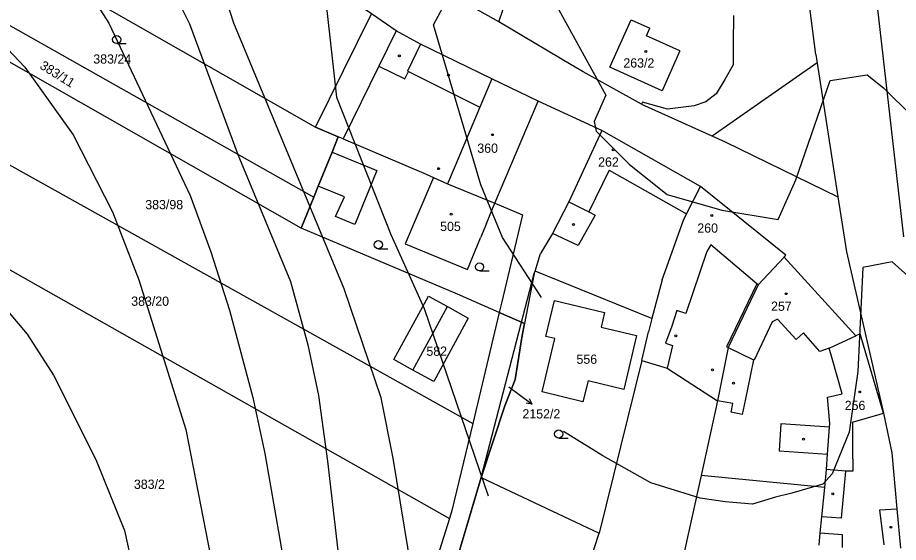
# Model space of a CAD drawing. Extents: x -555860 to -552701, y -1187050 to -1182291.
# Drawn here: x -554759.3 to -554597.5, y -1185099.3 to -1185002.9 of the extents above; entities that cross this region are included whole.
import ezdxf

# ---------------------------------------------------------------- set-up
doc = ezdxf.new("R2010")
doc.units = 0
for name, color, linetype in [('CYKLISTI_stav', 7, 'Continuous'), ('LEG_2b', 7, 'Continuous'), ('Level 25', 7, 'Continuous'), ('Level 32', 7, 'Continuous'), ('Level 40', 7, 'Continuous'), ('Level 41', 7, 'Continuous'), ('navrh_BV', 7, 'Continuous'), ('Poz předměty', 7, 'Continuous'), ('stav_BV', 7, 'Continuous')]:
    doc.layers.add(name, color=color, linetype=linetype)

msp = doc.modelspace()

# ---------------------------------------------------------------- linework, layer by layer
at = {"layer": 'CYKLISTI_stav'}
for p, q in [((-554650.51, -1185011.99), (-554646.6, -1185003.29)), ((-554646.6, -1185003.29), (-554643.12, -1185004.85)), ((-554643.74, -1185006.23), (-554643.12, -1185004.85)), ((-554637.6, -1185008.98), (-554643.74, -1185006.23)), ((-554685.3, -1185007.75), (-554687.65, -1185012.71)), ((-554637.6, -1185008.98), (-554640.89, -1185016.31)), ((-554692.94, -1185011.83), (-554688.18, -1185014.15)), ((-554688.18, -1185014.15), (-554687.51, -1185012.78)), ((-554687.65, -1185012.71), (-554687.51, -1185012.78)), ((-554687.51, -1185012.78), (-554674.37, -1185019.36)), ((-554640.89, -1185016.31), (-554650.51, -1185011.99)), ((-554672.15, -1185014.12), (-554674.37, -1185019.36)), ((-554674.37, -1185019.36), (-554678.9, -1185030.1)), ((-554678.9, -1185030.1), (-554680.3, -1185033.42)), ((-554650.6, -1185030.92), (-554654.37, -1185038.57)), ((-554650.6, -1185030.92), (-554636.39, -1185038.95)), ((-554673.18, -1185040.72), (-554671.63, -1185036.94)), ((-554658.03, -1185036.7), (-554654.37, -1185038.57)), ((-554653.21, -1185039.16), (-554656.28, -1185044.77)), ((-554654.37, -1185038.57), (-554653.21, -1185039.16)), ((-554673.18, -1185040.72), (-554674.26, -1185043.35)), ((-554656.28, -1185044.77), (-554661.01, -1185042.53)), ((-554632.67, -1185045.85), (-554636.52, -1185057.23)), ((-554631.93, -1185044.62), (-554632.67, -1185045.85)), ((-554623.49, -1185051.8), (-554631.93, -1185044.62)), ((-554623.23, -1185051.95), (-554628.77, -1185063.48)), ((-554686.68, -1185067.61), (-554680.33, -1185055.97)), ((-554638.2, -1185056.66), (-554639.08, -1185059.55)), ((-554636.52, -1185057.23), (-554638.2, -1185056.66)), ((-554620.68, -1185058.79), (-554623.98, -1185065.79)), ((-554619.7, -1185058.29), (-554620.68, -1185058.79)), ((-554616.23, -1185062.02), (-554619.7, -1185058.29)), ((-554639.08, -1185059.55), (-554640.24, -1185062.69)), ((-554614.92, -1185060.81), (-554616.23, -1185062.02)), ((-554611.93, -1185064.18), (-554614.92, -1185060.81)), ((-554640.24, -1185062.69), (-554638.96, -1185063.1)), ((-554638.96, -1185063.1), (-554639.96, -1185067.29)), ((-554628.77, -1185063.48), (-554624.1, -1185065.72)), ((-554610.16, -1185063.57), (-554611.93, -1185064.18)), ((-554624.1, -1185065.72), (-554625.2, -1185071.13)), ((-554623.98, -1185065.79), (-554624.1, -1185065.72)), ((-554625.2, -1185071.13), (-554625.81, -1185074.08)), ((-554627.86, -1185073.75), (-554630.7, -1185073.29)), ((-554628.22, -1185075.36), (-554627.86, -1185073.75)), ((-554625.81, -1185074.08), (-554626.16, -1185075.78)), ((-554626.16, -1185075.78), (-554628.22, -1185075.36)), ((-554605.89, -1185077.2), (-554600.82, -1185075.7)), ((-554600.82, -1185075.7), (-554600.21, -1185075.52)), ((-554619.06, -1185077.48), (-554619.4, -1185082.46)), ((-554610.1, -1185078.08), (-554619.06, -1185077.48)), ((-554605.85, -1185077.32), (-554605.89, -1185077.2)), ((-554605.82, -1185083.91), (-554605.85, -1185077.32)), ((-554619.4, -1185082.46), (-554610.47, -1185083.08)), ((-554605.82, -1185083.91), (-554605.81, -1185086.19)), ((-554607.19, -1185086.16), (-554610.67, -1185085.91)), ((-554607.19, -1185086.16), (-554607.98, -1185094.8)), ((-554605.81, -1185086.19), (-554607.19, -1185086.16)), ((-554600.85, -1185093.29), (-554597.74, -1185093.11)), ((-554600.08, -1185099.73), (-554600.85, -1185093.29)), ((-554607.98, -1185094.8), (-554611.53, -1185094.58)), ((-554611.82, -1185097.49), (-554607.8, -1185097.81)), ((-554607.8, -1185097.81), (-554607.82, -1185100.2))]:
    msp.add_line(p, q, dxfattribs=at)
for points in [[(-554701.54, -1185027.57), (-554693.28, -1185030.99), (-554697.36, -1185040.9), (-554700.89, -1185039.44), (-554699.23, -1185035.81), (-554704.08, -1185033.86)], [(-554682.92, -1185032.25), (-554688.08, -1185044.45), (-554676.64, -1185049.15), (-554674.26, -1185043.35)], [(-554660.67, -1185054.83), (-554651.48, -1185057.05), (-554652.1, -1185059.71), (-554645.57, -1185061.27), (-554647.92, -1185071.16), (-554654.48, -1185069.57), (-554655.43, -1185073.46), (-554662.94, -1185071.62)], [(-554662.94, -1185071.62), (-554660.6, -1185061.85), (-554662.26, -1185061.46), (-554660.67, -1185054.83)]]:
    msp.add_lwpolyline(points, dxfattribs=at)
at = {"layer": 'Level 25'}
for p, q in [((-554741.1, -1185007.67), (-554739.35, -1185007.67)), ((-554693.03, -1185045.34), (-554691.28, -1185045.34)), ((-554674.43, -1185049.42), (-554672.68, -1185049.42)), ((-554659.88, -1185080.1), (-554658.13, -1185080.1))]:
    msp.add_line(p, q, dxfattribs=at)
for centre, radius in [((-554741.1, -1185006.92), 0.75), ((-554689.17, -1185009.91), 0.175), ((-554643.89, -1185009.13), 0.175), ((-554680.15, -1185013.47), 0.175), ((-554672.08, -1185024.39), 0.175), ((-554649.89, -1185027.18), 0.175), ((-554681.95, -1185030.63), 0.175), ((-554679.66, -1185038.98), 0.175), ((-554631.75, -1185039.24), 0.175), ((-554657.16, -1185040.89), 0.175), ((-554693.03, -1185044.59), 0.75), ((-554674.43, -1185048.67), 0.75), ((-554618.11, -1185053.59), 0.175), ((-554638.36, -1185061.33), 0.175), ((-554631.61, -1185067.58), 0.175), ((-554627.77, -1185070.02), 0.175), ((-554604.58, -1185071.64), 0.175), ((-554659.88, -1185079.35), 0.75), ((-554614.89, -1185080.32), 0.175), ((-554609.54, -1185090.37), 0.175), ((-554598.87, -1185096.5), 0.175)]:
    msp.add_circle(centre, radius, dxfattribs=at)
at = {"layer": 'Level 32'}
msp.add_lwpolyline([(-554688.49, -1185135.67), (-554674.12, -1185087.36), (-554669.8, -1185074.16), (-554667.89, -1185069.33), (-554666.61, -1185061.26), (-554666.18, -1185059.07), (-554670.81, -1185057.05), (-554678.5, -1185053.7), (-554699.04, -1185044.99), (-554707.18, -1185041.55), (-554704.89, -1185035.88), (-554704.08, -1185033.86), (-554701.54, -1185027.57), (-554700.42, -1185024.78), (-554704.58, -1185023.01), (-554694.27, -1185002.2), (-554705.36, -1184994.55), (-554732.66, -1184977.91)], dxfattribs=at)
at = {"layer": 'Level 40'}
for points in [[(-554753.25, -1184888.97), (-554713.32, -1184914.62), (-554703.47, -1184921.83), (-554694.6, -1184930.84), (-554686, -1184941.38), (-554681.42, -1184947.9), (-554673.38, -1184962.87), (-554669.36, -1184972.85), (-554661.18, -1184998.92), (-554651.22, -1185017.13), (-554653.36, -1185021.96), (-554653, -1185023.74), (-554646.9, -1185029.84), (-554639.96, -1185035.39), (-554629.94, -1185038.24), (-554619.55, -1185039.95), (-554616.33, -1185032.7), (-554610.02, -1185014.45), (-554603.18, -1185013.37), (-554600.22, -1185015.78), (-554589.63, -1185026.24)], [(-554763.23, -1184977.57), (-554753.66, -1184986.58), (-554742.57, -1185003.91), (-554727.6, -1185035.53), (-554723.83, -1185045.91), (-554720.39, -1185056.6), (-554716.07, -1185072.64), (-554713.87, -1185082.95), (-554709.29, -1185109.29), (-554701.71, -1185171.5), (-554701.71, -1185175.79)]]:
    msp.add_lwpolyline(points, dxfattribs=at)
at = {"layer": 'Level 41'}
for points in [[(-554663.04, -1185054.31), (-554670.19, -1185043.29), (-554674.21, -1185033.59), (-554682.89, -1185004.24), (-554680.74, -1185000.21), (-554702.64, -1184957.88), (-554710.13, -1184946.23), (-554715.67, -1184939.99), (-554725.93, -1184930.56), (-554731.48, -1184926.54), (-554778.76, -1184898.81), (-554787.08, -1184895.48), (-554790.96, -1184895.48), (-554794.85, -1184896.73), (-554798.04, -1184898.53), (-554806.77, -1184906.99), (-554822.85, -1184920.86), (-554828.4, -1184924.46), (-554842.41, -1184931.53)], [(-554763.93, -1184961.34), (-554754.22, -1184968.42), (-554747.56, -1184974.66), (-554739.24, -1184984.36), (-554731.76, -1184995.87), (-554727.73, -1185004.05), (-554718.86, -1185028.04), (-554709.16, -1185051.33), (-554705.97, -1185062.98), (-554704.03, -1185072.31), (-554702.36, -1185084.33), (-554697.65, -1185125.1), (-554692.82, -1185154.47)], [(-554683.62, -1185124.45), (-554690.3, -1185083.78), (-554692.52, -1185072.69), (-554699.31, -1185052.72), (-554719.56, -1185003.91), (-554723.85, -1184990.6), (-554725.66, -1184981.73), (-554726.17, -1184975.93)], [(-554710.51, -1184976.11), (-554701.4, -1184988.4), (-554703.43, -1184993.27), (-554700.7, -1185017.5), (-554690.71, -1185042.74), (-554684.61, -1185056.32), (-554672.83, -1185090.69)], [(-554764.34, -1185005.3), (-554757.96, -1185011.96), (-554749.09, -1185024.43), (-554741.88, -1185038.58), (-554737.03, -1185051.05), (-554728.43, -1185078.51), (-554723.85, -1185101.8), (-554721.91, -1185118.44), (-554717.61, -1185170.58), (-554714.15, -1185195.12), (-554714.01, -1185201.34)], [(-554591.1, -1185054.45), (-554598.61, -1185047.74), (-554603.98, -1185048.81), (-554604.9, -1185067.86), (-554606.53, -1185079.04), (-554609.62, -1185086.67), (-554611.34, -1185088.56), (-554617.04, -1185090.25), (-554620.08, -1185090.96), (-554624.3, -1185092.24), (-554629.29, -1185091.82), (-554633.9, -1185091.13), (-554642.98, -1185088.32), (-554651.75, -1185083.36), (-554659, -1185078.88)], [(-554763.23, -1185054.38), (-554757.55, -1185061.04), (-554752.69, -1185068.53), (-554744.93, -1185084.06), (-554739.66, -1185097.09), (-554733.14, -1185127.04), (-554730.51, -1185153.66), (-554730.04, -1185232.52)]]:
    msp.add_lwpolyline(points, dxfattribs=at)
at = {"layer": 'navrh_BV'}
for p, q in [((-554612.64, -1185009.67), (-554617.44, -1184972.71)), ((-554596.47, -1185043.12), (-554604.58, -1184972.42)), ((-554789.28, -1184974.63), (-554704.58, -1185023.01)), ((-554786.35, -1184989.87), (-554704.89, -1185035.88)), ((-554707.18, -1185041.55), (-554785.94, -1184996.73)), ((-554670.9, -1185003.65), (-554668.31, -1184996.1)), ((-554670.9, -1185003.65), (-554681.09, -1184997.91)), ((-554689.75, -1185005.32), (-554694.27, -1185002.2)), ((-554657.61, -1185011.59), (-554670.9, -1185003.65)), ((-554627.75, -1185002.49), (-554627.84, -1185007.58)), ((-554689.75, -1185005.32), (-554692.94, -1185011.83)), ((-554685.3, -1185007.75), (-554689.75, -1185005.32)), ((-554672.15, -1185014.12), (-554685.3, -1185007.75)), ((-554627.84, -1185007.58), (-554627.85, -1185011.59)), ((-554612.64, -1185009.67), (-554608.59, -1185035.81)), ((-554692.94, -1185011.83), (-554699.52, -1185025.16)), ((-554655.42, -1185012.86), (-554657.61, -1185011.59)), ((-554627.85, -1185011.59), (-554629.39, -1185014.26)), ((-554644.67, -1185018.79), (-554655.42, -1185012.86)), ((-554663.69, -1185018.22), (-554672.15, -1185014.12)), ((-554629.39, -1185014.26), (-554630.98, -1185016.88)), ((-554784.77, -1185016.56), (-554675.69, -1185077.42)), ((-554671.63, -1185036.94), (-554663.69, -1185018.22)), ((-554651.99, -1185023.61), (-554663.69, -1185018.22)), ((-554644.51, -1185018.42), (-554644.67, -1185018.79)), ((-554639.91, -1185019.73), (-554644.51, -1185018.42)), ((-554632.84, -1185018.33), (-554635.02, -1185019.07)), ((-554630.98, -1185016.88), (-554632.84, -1185018.33)), ((-554644.67, -1185018.79), (-554629.31, -1185025.69)), ((-554635.02, -1185019.07), (-554639.91, -1185019.73)), ((-554704.58, -1185023.01), (-554700.42, -1185024.78)), ((-554700.42, -1185024.78), (-554701.54, -1185027.57)), ((-554699.52, -1185025.16), (-554700.42, -1185024.78)), ((-554651.99, -1185023.61), (-554658.03, -1185036.7)), ((-554633.81, -1185033.88), (-554651.99, -1185023.61)), ((-554699.52, -1185025.16), (-554692.16, -1185028.29)), ((-554629.31, -1185025.69), (-554608.59, -1185035.81)), ((-554701.54, -1185027.57), (-554704.08, -1185033.86)), ((-554692.16, -1185028.29), (-554684.24, -1185031.66)), ((-554684.24, -1185031.66), (-554682.92, -1185032.25)), ((-554682.92, -1185032.25), (-554680.3, -1185033.42)), ((-554704.08, -1185033.86), (-554704.89, -1185035.88)), ((-554680.3, -1185033.42), (-554671.63, -1185036.94)), ((-554636.39, -1185038.95), (-554633.81, -1185033.88)), ((-554618.17, -1185046.53), (-554633.81, -1185033.88)), ((-554783.88, -1185036.18), (-554679.93, -1185094.89)), ((-554704.89, -1185035.88), (-554707.18, -1185041.55)), ((-554608.59, -1185035.81), (-554607.03, -1185045.88)), ((-554671.63, -1185036.94), (-554666.56, -1185039.12)), ((-554658.03, -1185036.7), (-554661.01, -1185042.53)), ((-554666.56, -1185039.12), (-554670.4, -1185055.36)), ((-554636.97, -1185040.09), (-554636.39, -1185038.95)), ((-554640.85, -1185051.07), (-554636.97, -1185040.09)), ((-554699.04, -1185044.99), (-554707.18, -1185041.55)), ((-554661.01, -1185042.53), (-554663.23, -1185046.19)), ((-554678.5, -1185053.7), (-554699.04, -1185044.99)), ((-554607.03, -1185045.88), (-554600.21, -1185075.52)), ((-554664.24, -1185049.46), (-554663.23, -1185046.19)), ((-554618.43, -1185046.91), (-554623.23, -1185051.95)), ((-554618.43, -1185046.91), (-554618.17, -1185046.53)), ((-554605.27, -1185061.33), (-554618.43, -1185046.91)), ((-554674.12, -1185087.36), (-554664.37, -1185049.89)), ((-554664.37, -1185049.89), (-554666.61, -1185061.26)), ((-554664.37, -1185049.89), (-554664.24, -1185049.46)), ((-554642.76, -1185058.17), (-554664.24, -1185049.46)), ((-554640.85, -1185051.07), (-554642.76, -1185058.17)), ((-554623.49, -1185051.8), (-554629.03, -1185063.33)), ((-554623.23, -1185051.95), (-554623.49, -1185051.8)), ((-554690.19, -1185065.69), (-554683.84, -1185054.05)), ((-554683.84, -1185054.05), (-554680.33, -1185055.97)), ((-554670.81, -1185057.05), (-554678.5, -1185053.7)), ((-554670.4, -1185055.36), (-554670.81, -1185057.05)), ((-554680.33, -1185055.97), (-554676.5, -1185058.07)), ((-554670.81, -1185057.05), (-554675.69, -1185077.42)), ((-554676.5, -1185058.07), (-554682.85, -1185069.7)), ((-554642.76, -1185058.17), (-554643.41, -1185060.6)), ((-554666.61, -1185061.26), (-554667.89, -1185069.33)), ((-554644.59, -1185065.85), (-554643.41, -1185060.6)), ((-554610.16, -1185063.57), (-554605.27, -1185061.33)), ((-554604.52, -1185060.98), (-554605.27, -1185061.33)), ((-554600.21, -1185075.52), (-554604.52, -1185060.98)), ((-554628.77, -1185063.48), (-554630.7, -1185073.29)), ((-554629.03, -1185063.33), (-554628.77, -1185063.48)), ((-554609.62, -1185065.5), (-554610.16, -1185063.57)), ((-554686.68, -1185067.61), (-554690.19, -1185065.69)), ((-554644.59, -1185065.85), (-554652.48, -1185097.55)), ((-554644.59, -1185065.85), (-554639.96, -1185067.29)), ((-554607.78, -1185071.97), (-554609.62, -1185065.5)), ((-554682.85, -1185069.7), (-554686.68, -1185067.61)), ((-554639.96, -1185067.29), (-554630.7, -1185073.29)), ((-554667.89, -1185069.33), (-554669.8, -1185074.16)), ((-554630.7, -1185073.29), (-554633.71, -1185086.96)), ((-554610.51, -1185072.6), (-554607.78, -1185071.97)), ((-554610.05, -1185077.46), (-554610.51, -1185072.6)), ((-554669.8, -1185074.16), (-554674.12, -1185087.36)), ((-554600.21, -1185075.52), (-554598.7, -1185082.85)), ((-554675.69, -1185077.42), (-554679.52, -1185093.4)), ((-554610.47, -1185083.08), (-554610.1, -1185078.08)), ((-554610.1, -1185078.08), (-554610.05, -1185077.46)), ((-554610.67, -1185085.91), (-554610.47, -1185083.08)), ((-554598.7, -1185082.85), (-554597.74, -1185093.11)), ((-554610.99, -1185089.19), (-554610.67, -1185085.91)), ((-554674.12, -1185087.36), (-554688.49, -1185135.67)), ((-554674.12, -1185087.36), (-554652.48, -1185097.55)), ((-554633.71, -1185086.96), (-554638.45, -1185108.53)), ((-554610.99, -1185089.19), (-554633.71, -1185086.96)), ((-554611.53, -1185094.58), (-554610.99, -1185089.19)), ((-554679.52, -1185093.4), (-554679.93, -1185094.89)), ((-554597.74, -1185093.11), (-554597.07, -1185100.3)), ((-554679.93, -1185094.89), (-554693.52, -1185137.73)), ((-554611.82, -1185097.49), (-554611.53, -1185094.58)), ((-554654.78, -1185104.61), (-554652.48, -1185097.55)), ((-554612.04, -1185099.77), (-554611.82, -1185097.49))]:
    msp.add_line(p, q, dxfattribs=at)
at = {"layer": 'Poz předměty'}
msp.add_line((-554631.67, -1185024.63), (-554612.41, -1185011.15), dxfattribs=at)
msp.add_lwpolyline([(-554670.81, -1185057.05), (-554666.18, -1185059.07)], dxfattribs=at)
at = {"layer": 'stav_BV'}
for p, q in [((-554669.02, -1185070.69), (-554667.17, -1185072.1)), ((-554667.17, -1185072.1), (-554664.77, -1185073.91)), ((-554664.77, -1185073.91), (-554665.27, -1185072.9)), ((-554664.77, -1185073.91), (-554665.87, -1185073.7))]:
    msp.add_line(p, q, dxfattribs=at)

# ---------------------------------------------------------------- texts
at = {"layer": 'LEG_2b'}
for s, p in [('383/24', (-554745.4, -1185011.34)), ('263/2', (-554648, -1185012.06)), ('360', (-554674.84, -1185027.72)), ('262', (-554652.64, -1185030.25)), ('383/98', (-554735.85, -1185038.08)), ('505', (-554681.67, -1185042.09)), ('260', (-554634.41, -1185042.39)), ('383/20', (-554738.44, -1185055.82)), ('257', (-554620.86, -1185056.74)), ('582', (-554684.2, -1185065)), ('556', (-554656.62, -1185066.47)), ('256', (-554607.33, -1185074.96)), ('2152/2', (-554666.55, -1185076.51)), ('383/2', (-554737.94, -1185089.44))]:
    msp.add_text(s, height=1.7, dxfattribs=at).set_placement(p)
msp.add_text('383/11', height=1.7, rotation=328, dxfattribs=at).set_placement((-554755.39, -1185012.12))

doc.saveas('drawing.dxf')
